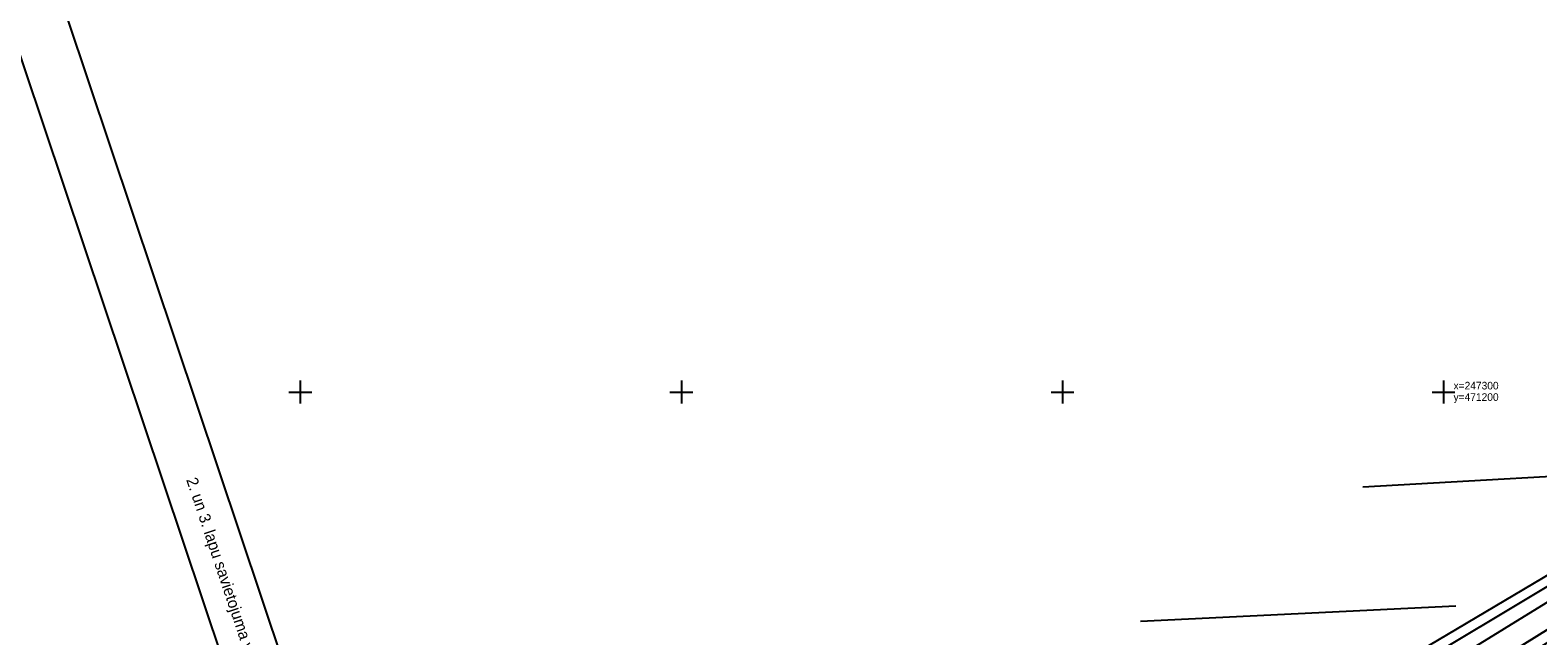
# Model space of a CAD drawing. Extents: x 469981 to 472086, y 246785 to 247785.
# Drawn here: x 471014.5 to 471212.4, y 247268 to 247347.5 of the extents above; entities that cross this region are included whole.
import ezdxf

# ---------------------------------------------------------------- set-up
doc = ezdxf.new("R2010")
doc.units = 0
for name, color, linetype in [('DREN_VADP_####_####_#', 7, 'Continuous'), ('ELEK_VADV_VSPR_####_#', 7, 'Continuous'), ('GEOD_ELEM_####_####_#', 7, 'Continuous'), ('GEOD_KORD_####_TKST_#', 7, 'Continuous'), ('RAMI_PLAN_####_TKST_#', 7, 'Continuous'), ('RAMI_UZMR_####_####_#', 7, 'Continuous'), ('RELJ_NOGA_####_####_#', 7, 'Continuous'), ('RELJ_NOGL_####_####_#', 7, 'Continuous'), ('ROBZ_IERR_####_####_#', 7, 'Continuous'), ('ROBZ_PROJ_####_####_#', 7, 'Continuous')]:
    doc.layers.add(name, color=color, linetype=linetype)

msp = doc.modelspace()

# ---------------------------------------------------------------- linework, layer by layer
at = {"layer": 'DREN_VADP_####_####_#'}
for points in [[(471137.6, 247228.9), (471310.27, 247332.45)], [(471229.59, 247289.78), (471189.42, 247287.52)], [(471201.6, 247271.9), (471160.26, 247269.9)]]:
    msp.add_lwpolyline(points, dxfattribs=at)
at = {"layer": 'ELEK_VADV_VSPR_####_#'}
msp.add_line((471169.05, 247244.99), (471224.48, 247279.13), dxfattribs=at)
at = {"layer": 'GEOD_ELEM_####_####_#'}
for p, q in [((471050, 247301.5), (471050, 247300)), ((471100, 247301.5), (471100, 247300)), ((471150, 247301.5), (471150, 247300)), ((471200, 247301.5), (471200, 247300)), ((471048.5, 247300), (471050, 247300)), ((471050, 247300), (471050, 247298.5)), ((471050, 247300), (471051.5, 247300)), ((471098.5, 247300), (471100, 247300)), ((471100, 247300), (471100, 247298.5)), ((471100, 247300), (471101.5, 247300)), ((471148.5, 247300), (471150, 247300)), ((471150, 247300), (471150, 247298.5)), ((471150, 247300), (471151.5, 247300)), ((471198.5, 247300), (471200, 247300)), ((471200, 247300), (471200, 247298.5)), ((471200, 247300), (471201.5, 247300))]:
    msp.add_line(p, q, dxfattribs=at)
at = {"layer": 'RAMI_PLAN_####_TKST_#'}
for points in [[(471602.97, 247280.79), (471091.91, 247109.48), (470998.16, 247389.19), (471509.21, 247560.49)], [(471098.89, 247111.82), (470587.83, 246940.52), (470494.08, 247220.22), (471005.13, 247391.53)]]:
    msp.add_lwpolyline(points, close=True, dxfattribs=at)
at = {"layer": 'RAMI_UZMR_####_####_#'}
msp.add_lwpolyline([(471010.57, 247199.46), (471044.45, 247201.85), (471094.57, 247205.37), (471219.25, 247279.29), (471287.98, 247320.04), (471329.58, 247346.39), (471332.47, 247352.41), (471329.95, 247358.59), (471331.78, 247361.2), (471339.56, 247364.75), (471343.51, 247360.96), (471346.63, 247357.98), (471355.9, 247363.1), (471457.4, 247429.3)], dxfattribs=at)
at = {"layer": 'RELJ_NOGA_####_####_#'}
for points in [[(471170.19, 247238.81), (471187.05, 247248.81), (471216.96, 247266.6), (471244.5, 247283.96), (471265.81, 247297.73), (471292.77, 247315.31), (471318.06, 247330.84), (471332.33, 247339.79), (471337.26, 247343.05), (471338.43, 247344.75), (471338.59, 247346.48)], [(471155.25, 247220.27), (471177.77, 247233.34), (471200.51, 247247.39), (471219.6, 247259.35), (471248.36, 247277.5), (471269.23, 247290.97), (471319.35, 247322.99), (471333.34, 247331.73), (471337.47, 247334.18), (471338.54, 247334.7), (471340.22, 247335.1), (471340.9, 247334.84)]]:
    msp.add_spline(points, degree=3, dxfattribs=at)
at = {"layer": 'RELJ_NOGL_####_####_#'}
for points in [[(471337.22, 247346.43), (471336.64, 247345.41), (471332.13, 247341.49), (471317.86, 247332.1), (471292.13, 247316.68), (471265.21, 247299.19), (471243.6, 247284.95), (471216.31, 247268.68), (471186.29, 247250.18), (471169.48, 247239.79)], [(471155.82, 247219.59), (471177.99, 247232.65), (471201.03, 247246.8), (471219.93, 247258.49), (471248.97, 247276.78), (471269.47, 247290.52), (471319.67, 247322.24), (471333.63, 247330.73), (471337.92, 247333.44), (471339.29, 247334.23), (471340.24, 247334.43), (471340.94, 247334.35)]]:
    msp.add_spline(points, degree=3, dxfattribs=at)
at = {"layer": 'ROBZ_IERR_####_####_#'}
msp.add_lwpolyline([(471513.26, 247488.17), (471524.88, 247464.85), (471341.26, 247348.2), (471124.72, 247213.54), (471093.67, 247200.3), (471050.61, 247195.38), (471001.51, 247189.27), (470977.92, 247249.6)], dxfattribs=at)
at = {"layer": 'ROBZ_PROJ_####_####_#'}
msp.add_lwpolyline([(470613.75, 247179.77), (470688.3, 247197.11), (470783.69, 247219.29), (470809.09, 247224.67), (470845.75, 247226.45), (470876.17, 247225.3), (470921.64, 247209.73), (470967.35, 247194.08), (470989.48, 247188.8), (471001.51, 247189.27), (471050.61, 247195.38), (471093.67, 247200.3), (471124.72, 247213.54), (471341.26, 247348.2), (471524.88, 247464.85)], dxfattribs=at)

# ---------------------------------------------------------------- texts
at = {"layer": 'GEOD_KORD_####_TKST_#'}
for s, p in [('x=247300', (471201.32, 247300.34)), ('y=471200', (471201.32, 247298.84))]:
    msp.add_text(s, height=1, dxfattribs=at).set_placement(p)
at = {"layer": 'RAMI_PLAN_####_TKST_#'}
msp.add_text('2. un 3. lapu savietojuma vieta', height=1.5, rotation=288.5312, dxfattribs=at).set_placement((471035.01, 247288.49))

doc.saveas('drawing.dxf')
